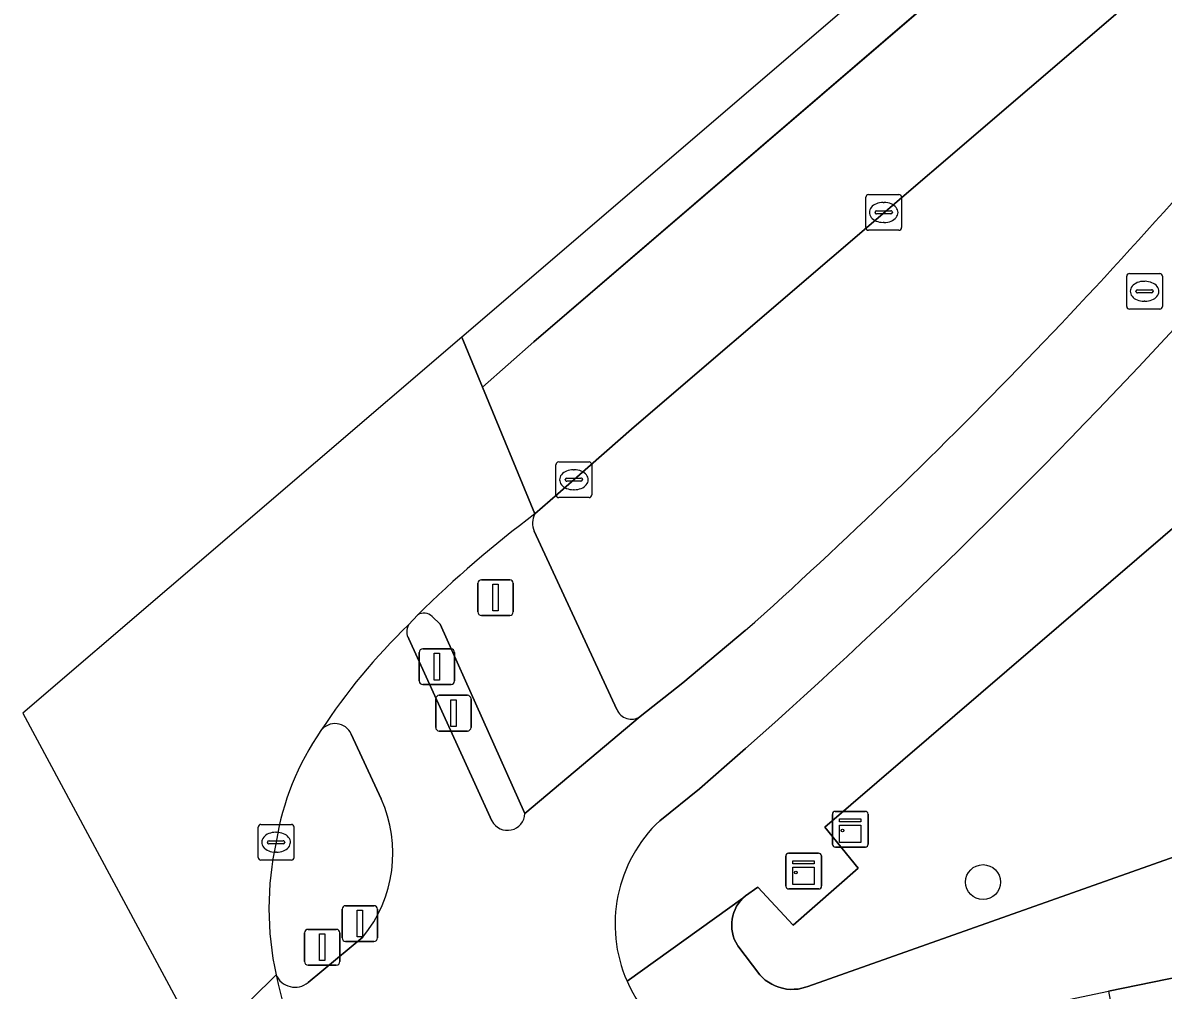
# Model space of a CAD drawing. Extents: x 159217 to 160349, y 381246 to 382172.
# Drawn here: x 159216.68 to 159248.62, y 381262.12 to 381289.22 of the extents above; entities that cross this region are included whole.
import ezdxf

# ---------------------------------------------------------------- set-up
doc = ezdxf.new("R2010")
doc.units = 0
for name, color, linetype in [('IMGEO_Berm_groen', 7, 'Continuous'), ('IMGEO_Boom', 7, 'Continuous'), ('IMGEO_Drukknoppaal', 7, 'Continuous'), ('IMGEO_Fietspad_gesloten', 7, 'Continuous'), ('IMGEO_Groenvoorziening', 7, 'Continuous'), ('IMGEO_Kast', 7, 'Continuous'), ('IMGEO_Kolk', 7, 'Continuous'), ('IMGEO_Rijbaan_lokaal_gesloten', 7, 'Continuous'), ('IMGEO_Rijbaan_regionaal_gesloten', 7, 'Continuous'), ('IMGEO_Rioolput', 7, 'Continuous'), ('IMGEO_Verkeerseiland_gesloten', 7, 'Continuous'), ('IMGEO_Verkeersregelinstallatiepaal', 7, 'Continuous'), ('IMGEO_Voetpad_gesloten', 7, 'Continuous'), ('IMGEO_Voetpad_open', 7, 'Continuous')]:
    doc.layers.add(name, color=color, linetype=linetype)

msp = doc.modelspace()

# ---------------------------------------------------------------- linework, layer by layer
at = {"layer": 'IMGEO_Berm_groen'}
for points in [[(159308.559, 381341.983), (159233.805, 381277.906), (159231.671, 381276.03), (159231.026, 381275.463)], [(159231.006, 381274.98), (159233.315, 381269.99)], [(159233.97, 381269.785), (159235.164, 381270.737), (159236.917, 381272.194)]]:
    msp.add_lwpolyline(points, dxfattribs=at)
for centre, radius, start, end in [((159137.884, 381382.876), 148.519, 311.82072, 320.53207), ((159231.481, 381275.202), 0.524, 150.1702, 205.0875), ((159233.728, 381270.16), 0.446, 202.3584, 302.8838)]:
    msp.add_arc(centre, radius, start, end, dxfattribs=at)
at = {"layer": 'IMGEO_Boom'}
msp.add_circle((159243.574, 381265.15), 0.489, dxfattribs=at)
at = {"layer": 'IMGEO_Drukknoppaal'}
for p, q in [((159228.246, 381269.483), (159228.246, 381270.283)), ((159228.246, 381270.283), (159228.246, 381269.483)), ((159228.346, 381270.383), (159229.136, 381270.383)), ((159229.136, 381270.383), (159228.346, 381270.383)), ((159229.236, 381270.283), (159229.236, 381269.483)), ((159229.236, 381269.483), (159229.236, 381270.283)), ((159229.136, 381269.383), (159228.346, 381269.383)), ((159228.346, 381269.383), (159229.136, 381269.383)), ((159225.724, 381264.489), (159226.514, 381264.489)), ((159226.514, 381264.489), (159225.724, 381264.489)), ((159225.624, 381263.589), (159225.624, 381264.389)), ((159225.624, 381264.389), (159225.624, 381263.589)), ((159226.614, 381264.389), (159226.614, 381263.589)), ((159226.614, 381263.589), (159226.614, 381264.389)), ((159226.514, 381263.489), (159225.724, 381263.489)), ((159225.724, 381263.489), (159226.514, 381263.489))]:
    msp.add_line(p, q, dxfattribs=at)
for points in [[(159228.666, 381270.258), (159228.816, 381270.258), (159228.816, 381269.508), (159228.666, 381269.508), (159228.666, 381270.258)], [(159226.044, 381264.364), (159226.194, 381264.364), (159226.194, 381263.614), (159226.044, 381263.614), (159226.044, 381264.364)]]:
    msp.add_lwpolyline(points, dxfattribs=at)
for centre, start, end in [((159228.346, 381270.283), 90, 180), ((159228.346, 381270.283), 90, 180), ((159229.136, 381270.283), 0, 90), ((159229.136, 381270.283), 360, 90), ((159228.346, 381269.483), 180, 270), ((159228.346, 381269.483), 180, 270), ((159229.136, 381269.483), 270, 0), ((159229.136, 381269.483), 270, 0), ((159225.724, 381264.389), 90, 180), ((159225.724, 381264.389), 90, 180), ((159226.514, 381264.389), 0, 90), ((159226.514, 381264.389), 360, 90), ((159225.724, 381263.589), 180, 270), ((159225.724, 381263.589), 180, 270), ((159226.514, 381263.589), 270, 0), ((159226.514, 381263.589), 270, 0)]:
    msp.add_arc(centre, 0.1, start, end, dxfattribs=at)
at = {"layer": 'IMGEO_Fietspad_gesloten'}
for points in [[(159236.917, 381272.194), (159235.164, 381270.737), (159233.97, 381269.785), (159230.743, 381267.073)], [(159229.82, 381266.865), (159229.341, 381267.914), (159227.493, 381271.962)], [(159225.878, 381269.298), (159226.718, 381267.483)], [(159234.523, 381266.87), (159235.636, 381267.76), (159236.395, 381268.432), (159236.924, 381268.89)], [(159226.21, 381263.611), (159224.671, 381262.336)]]:
    msp.add_lwpolyline(points, dxfattribs=at)
for centre, radius, start, end in [((159137.884, 381382.876), 148.519, 311.82072, 320.53207), ((159122.594, 381397.588), 172.147, 311.61667, 317.45434), ((159239.393, 381259.994), 17.164, 133.9334, 146.7914), ((159227.814, 381272.165), 0.38, 150.2399, 212.3905), ((159225.427, 381269.097), 0.494, 23.9884, 143.0636), ((159223.351, 381265.955), 3.697, 320.6465, 24.4047), ((159230.255, 381267.089), 0.489, 207.2494, 358.1498), ((159237.249, 381263.971), 3.98, 133.2331, 203.6672), ((159224.305, 381262.78), 0.575, 203.2381, 309.4749), ((159235.759, 381265.061), 12.242, 191.824, 211.8637), ((159237.25, 381263.973), 3.982, 203.6954, 283.9533)]:
    msp.add_arc(centre, radius, start, end, dxfattribs=at)
at = {"layer": 'IMGEO_Groenvoorziening'}
msp.add_lwpolyline([(159263.966, 381288.021), (159239.139, 381266.693), (159240.074, 381265.543), (159238.252, 381263.939), (159237.264, 381265.009), (159236.918, 381264.763), (159236.848, 381264.699), (159236.783, 381264.629), (159236.725, 381264.553), (159236.674, 381264.472), (159236.631, 381264.387), (159236.595, 381264.299), (159236.568, 381264.208), (159236.548, 381264.114), (159236.537, 381264.02), (159236.535, 381263.925), (159236.541, 381263.829), (159236.555, 381263.735), (159236.578, 381263.643), (159236.609, 381263.553), (159236.648, 381263.466), (159236.695, 381263.382), (159236.703, 381263.369), (159237.319, 381262.556), (159237.394, 381262.478), (159237.476, 381262.407), (159237.564, 381262.343), (159237.658, 381262.288), (159237.756, 381262.241), (159237.857, 381262.203), (159237.962, 381262.174), (159238.069, 381262.155), (159238.177, 381262.145), (159238.286, 381262.146), (159238.394, 381262.155), (159238.501, 381262.175), (159238.605, 381262.204), (159238.668, 381262.226), (159268.606, 381272.822)], dxfattribs=at)
at = {"layer": 'IMGEO_Kast'}
for p, q in [((159239.356, 381266.207), (159239.356, 381267.048)), ((159239.356, 381267.048), (159239.356, 381266.207)), ((159239.431, 381267.132), (159240.272, 381267.132)), ((159240.272, 381267.132), (159239.431, 381267.132)), ((159240.356, 381267.057), (159240.356, 381266.216)), ((159240.356, 381266.216), (159240.356, 381267.057)), ((159240.281, 381266.132), (159239.44, 381266.132)), ((159239.44, 381266.132), (159240.281, 381266.132)), ((159238.05, 381265.033), (159238.05, 381265.874)), ((159238.05, 381265.874), (159238.05, 381265.033)), ((159238.125, 381265.958), (159238.966, 381265.958)), ((159238.966, 381265.958), (159238.125, 381265.958)), ((159239.05, 381265.883), (159239.05, 381265.042)), ((159239.05, 381265.042), (159239.05, 381265.883)), ((159238.975, 381264.958), (159238.134, 381264.958)), ((159238.134, 381264.958), (159238.975, 381264.958))]:
    msp.add_line(p, q, dxfattribs=at)
for points in [[(159239.551, 381266.922), (159240.151, 381266.922), (159240.151, 381266.837), (159239.551, 381266.837), (159239.551, 381266.922)], [(159239.551, 381266.747), (159240.151, 381266.747), (159240.151, 381266.258), (159239.551, 381266.258), (159239.551, 381266.747)], [(159238.245, 381265.748), (159238.845, 381265.748), (159238.845, 381265.663), (159238.245, 381265.663), (159238.245, 381265.748)], [(159238.245, 381265.573), (159238.845, 381265.573), (159238.845, 381265.084), (159238.245, 381265.084), (159238.245, 381265.573)]]:
    msp.add_lwpolyline(points, dxfattribs=at)
for centre in [(159239.635, 381266.596), (159238.329, 381265.422)]:
    msp.add_circle(centre, 0.0377, dxfattribs=at)
for centre, start, end in [((159239.434, 381267.054), 92.4484, 184.2845), ((159239.434, 381267.054), 92.4484, 184.2845), ((159240.278, 381267.054), 2.4484, 94.2845), ((159240.278, 381267.054), 2.4484, 94.2845), ((159239.434, 381266.21), 182.4484, 274.2845), ((159239.434, 381266.21), 182.4484, 274.2845), ((159240.278, 381266.21), 272.4484, 4.2845), ((159240.278, 381266.21), 272.4484, 4.2845), ((159238.128, 381265.88), 92.4484, 184.2845), ((159238.128, 381265.88), 92.4484, 184.2845), ((159238.972, 381265.88), 2.4484, 94.2845), ((159238.972, 381265.88), 2.4484, 94.2845), ((159238.128, 381265.036), 182.4484, 274.2845), ((159238.128, 381265.036), 182.4484, 274.2845), ((159238.972, 381265.036), 272.4484, 4.2845), ((159238.972, 381265.036), 272.4484, 4.2845)]:
    msp.add_arc(centre, 0.0779, start, end, dxfattribs=at)
at = {"layer": 'IMGEO_Kolk'}
for p, q in [((159240.291, 381283.485), (159240.291, 381284.337)), ((159240.366, 381284.411), (159241.218, 381284.411)), ((159241.292, 381284.337), (159241.292, 381283.485)), ((159240.593, 381283.954), (159240.991, 381283.954)), ((159240.779, 381284.191), (159240.804, 381284.191)), ((159240.55, 381283.905), (159240.55, 381283.917)), ((159240.988, 381283.868), (159240.59, 381283.868)), ((159240.802, 381283.631), (159240.777, 381283.631)), ((159241.034, 381283.917), (159241.034, 381283.905)), ((159241.218, 381283.411), (159240.366, 381283.411)), ((159231.69, 381276.922), (159232.542, 381276.922)), ((159231.615, 381275.996), (159231.615, 381276.848)), ((159232.103, 381276.702), (159232.128, 381276.702)), ((159232.616, 381276.848), (159232.616, 381275.996)), ((159231.874, 381276.416), (159231.874, 381276.428)), ((159232.312, 381276.379), (159231.914, 381276.379)), ((159231.917, 381276.465), (159232.315, 381276.465)), ((159232.358, 381276.428), (159232.358, 381276.416)), ((159232.126, 381276.142), (159232.101, 381276.142)), ((159232.542, 381275.922), (159231.69, 381275.922)), ((159223.277, 381265.839), (159223.277, 381266.691)), ((159223.352, 381266.765), (159224.204, 381266.765)), ((159224.278, 381266.691), (159224.278, 381265.839)), ((159223.765, 381266.545), (159223.79, 381266.545)), ((159223.536, 381266.259), (159223.536, 381266.271)), ((159223.974, 381266.222), (159223.576, 381266.222)), ((159223.579, 381266.308), (159223.977, 381266.308)), ((159224.02, 381266.271), (159224.02, 381266.259)), ((159224.204, 381265.765), (159223.352, 381265.765)), ((159223.788, 381265.985), (159223.763, 381265.985))]:
    msp.add_line(p, q, dxfattribs=at)
for points in [[(159240.291, 381283.485), (159240.291, 381284.337)], [(159240.366, 381284.411), (159241.218, 381284.411)], [(159241.292, 381284.337), (159241.292, 381283.485)], [(159241.218, 381283.411), (159240.366, 381283.411)], [(159231.69, 381276.922), (159232.542, 381276.922)], [(159231.615, 381275.996), (159231.615, 381276.848)], [(159232.616, 381276.848), (159232.616, 381275.996)], [(159232.542, 381275.922), (159231.69, 381275.922)], [(159223.277, 381265.839), (159223.277, 381266.691)], [(159223.352, 381266.765), (159224.204, 381266.765)], [(159224.278, 381266.691), (159224.278, 381265.839)], [(159224.204, 381265.765), (159223.352, 381265.765)]]:
    msp.add_lwpolyline(points, dxfattribs=at)
for centre, radius, start, end in [((159240.368, 381284.335), 0.0765, 91.552, 178.448), ((159240.368, 381284.335), 0.0765, 91.552, 178.448), ((159241.216, 381284.335), 0.0765, 1.552, 88.448), ((159241.216, 381284.335), 0.0765, 1.552, 88.448), ((159240.59, 381283.914), 0.0403, 85.8775, 175.7526), ((159240.995, 381283.916), 0.0386, 1.7309, 96.639), ((159240.587, 381283.904), 0.0366, 178.938, 274.7102), ((159240.991, 381283.911), 0.043, 264.8664, 352.4533), ((159240.368, 381283.487), 0.0765, 181.552, 268.448), ((159240.368, 381283.487), 0.0765, 181.552, 268.448), ((159241.216, 381283.487), 0.0765, 271.552, 358.448), ((159241.216, 381283.487), 0.0765, 271.552, 358.448), ((159231.692, 381276.846), 0.0765, 91.552, 178.448), ((159231.692, 381276.846), 0.0765, 91.552, 178.448), ((159232.54, 381276.846), 0.0765, 1.552, 88.448), ((159232.54, 381276.846), 0.0765, 1.552, 88.448), ((159231.914, 381276.425), 0.0403, 85.8775, 175.7526), ((159231.911, 381276.415), 0.0366, 178.938, 274.7102), ((159232.315, 381276.422), 0.043, 264.8664, 352.4533), ((159232.319, 381276.427), 0.0386, 1.7309, 96.639), ((159231.692, 381275.998), 0.0765, 181.552, 268.448), ((159231.692, 381275.998), 0.0765, 181.552, 268.448), ((159232.54, 381275.998), 0.0765, 271.552, 358.448), ((159232.54, 381275.998), 0.0765, 271.552, 358.448), ((159223.354, 381266.689), 0.0765, 91.552, 178.448), ((159223.354, 381266.689), 0.0765, 91.552, 178.448), ((159224.202, 381266.689), 0.0765, 1.552, 88.448), ((159224.202, 381266.689), 0.0765, 1.552, 88.448), ((159223.576, 381266.268), 0.0403, 85.8775, 175.7526), ((159223.573, 381266.258), 0.0366, 178.938, 274.7102), ((159223.977, 381266.265), 0.043, 264.8664, 352.4533), ((159223.981, 381266.27), 0.0386, 1.7309, 96.639), ((159223.354, 381265.841), 0.0765, 181.552, 268.448), ((159223.354, 381265.841), 0.0765, 181.552, 268.448), ((159224.202, 381265.841), 0.0765, 271.552, 358.448), ((159224.202, 381265.841), 0.0765, 271.552, 358.448)]:
    msp.add_arc(centre, radius, start, end, dxfattribs=at)
for centre, major_axis, ratio, start_param, end_param in [((159240.778, 381283.911), (-0.387, 0.002), 0.722429, 4.712389, 7.853982), ((159240.803, 381283.911), (-0.39, 0.002), 0.717154, 1.570796, 4.712389), ((159232.102, 381276.422), (-0.387, 0.002), 0.722429, 4.712389, 7.853982), ((159232.127, 381276.422), (-0.39, 0.002), 0.717154, 1.570796, 4.712389), ((159223.764, 381266.265), (-0.387, 0.002), 0.722429, 4.712389, 7.853982), ((159223.789, 381266.265), (-0.39, 0.002), 0.717154, 1.570796, 4.712389)]:
    msp.add_ellipse(centre, major_axis=major_axis, ratio=ratio, start_param=start_param, end_param=end_param, dxfattribs=at)
at = {"layer": 'IMGEO_Rijbaan_lokaal_gesloten'}
for points in [[(159265.705, 381267.725), (159261.895, 381266.336), (159256.222, 381264.321), (159253.824, 381263.654), (159251.326, 381263.027), (159249.136, 381262.516), (159247.09, 381262.098), (159247.523, 381259.754)], [(159223.777, 381262.553), (159221.719, 381260.512), (159225.857, 381252.808)]]:
    msp.add_lwpolyline(points, dxfattribs=at)
msp.add_arc((159235.759, 381265.061), 12.242, 191.824, 211.8637, dxfattribs=at)
at = {"layer": 'IMGEO_Rijbaan_regionaal_gesloten'}
msp.add_lwpolyline([(159228.975, 381280.421), (159229.556, 381279.016), (159230.993, 381280.283), (159257.871, 381303.377), (159275.726, 381318.676), (159298.757, 381338.404), (159324.046, 381360.145), (159356.713, 381388.171), (159392.4, 381418.769), (159416.187, 381439.228), (159422.086, 381444.356), (159436.866, 381457.249), (159457.404, 381475.301), (159486.523, 381501.565), (159504.485, 381518.126), (159518.714, 381531.585), (159532.766, 381545.256), (159538.334, 381550.862), (159538.89, 381551.435), (159537.905, 381552.349), (159489.887, 381508.356), (159416.77, 381441.367), (159306.518, 381346.877)], close=True, dxfattribs=at)
for points in [[(159392.4, 381418.769), (159356.713, 381388.171), (159324.046, 381360.145), (159298.757, 381338.404), (159275.726, 381318.676), (159257.871, 381303.377), (159230.993, 381280.283), (159229.556, 381279.016), (159231.026, 381275.463), (159231.671, 381276.03), (159233.805, 381277.906), (159308.559, 381341.983), (159311.981, 381344.917), (159314.99, 381347.48), (159368.742, 381393.618), (159418.061, 381436.145)], [(159231.026, 381275.463), (159229.556, 381279.016), (159228.975, 381280.421), (159216.684, 381269.887)], [(159227.484, 381272.354), (159227.742, 381272.637)], [(159216.684, 381269.887), (159221.719, 381260.512), (159223.777, 381262.553)]]:
    msp.add_lwpolyline(points, dxfattribs=at)
for centre, radius, start, end in [((159249.721, 381250.418), 31.253, 126.7386, 134.6877), ((159239.393, 381259.994), 17.164, 133.9334, 146.7914), ((159231.237, 381265.092), 7.55, 145.2622, 171.0593), ((159232.224, 381264.407), 8.648, 167.5923, 192.3769)]:
    msp.add_arc(centre, radius, start, end, dxfattribs=at)
at = {"layer": 'IMGEO_Rioolput'}
for p, q in [((159247.596, 381281.275), (159247.596, 381282.127)), ((159247.671, 381282.201), (159248.523, 381282.201)), ((159248.597, 381282.127), (159248.597, 381281.275)), ((159247.855, 381281.695), (159247.855, 381281.707)), ((159247.898, 381281.744), (159248.296, 381281.744)), ((159248.084, 381281.981), (159248.109, 381281.981)), ((159248.339, 381281.707), (159248.339, 381281.695)), ((159248.293, 381281.658), (159247.895, 381281.658)), ((159248.107, 381281.421), (159248.082, 381281.421)), ((159248.523, 381281.201), (159247.671, 381281.201))]:
    msp.add_line(p, q, dxfattribs=at)
for points in [[(159247.596, 381281.275), (159247.596, 381282.127)], [(159247.671, 381282.201), (159248.523, 381282.201)], [(159248.597, 381282.127), (159248.597, 381281.275)], [(159248.523, 381281.201), (159247.671, 381281.201)]]:
    msp.add_lwpolyline(points, dxfattribs=at)
for centre, radius, start, end in [((159247.673, 381282.125), 0.0765, 91.552, 178.448), ((159247.673, 381282.125), 0.0765, 91.552, 178.448), ((159248.521, 381282.125), 0.0765, 1.552, 88.448), ((159248.521, 381282.125), 0.0765, 1.552, 88.448), ((159247.895, 381281.704), 0.0403, 85.8775, 175.7526), ((159247.892, 381281.694), 0.0366, 178.938, 274.7102), ((159248.296, 381281.701), 0.043, 264.8664, 352.4533), ((159248.3, 381281.706), 0.0386, 1.7309, 96.639), ((159247.673, 381281.277), 0.0765, 181.552, 268.448), ((159247.673, 381281.277), 0.0765, 181.552, 268.448), ((159248.521, 381281.277), 0.0765, 271.552, 358.448), ((159248.521, 381281.277), 0.0765, 271.552, 358.448)]:
    msp.add_arc(centre, radius, start, end, dxfattribs=at)
for centre, major_axis, ratio, start_param, end_param in [((159248.083, 381281.701), (-0.387, 0.002), 0.722429, 4.712389, 7.853982), ((159248.108, 381281.701), (-0.39, 0.002), 0.717154, 1.570796, 4.712389)]:
    msp.add_ellipse(centre, major_axis=major_axis, ratio=ratio, start_param=start_param, end_param=end_param, dxfattribs=at)
at = {"layer": 'IMGEO_Verkeerseiland_gesloten'}
for points in [[(159227.742, 381272.637), (159227.484, 381272.354)], [(159230.743, 381267.073), (159228.373, 381272.38), (159228.145, 381272.593)], [(159227.493, 381271.962), (159229.341, 381267.914), (159229.82, 381266.865)], [(159226.718, 381267.483), (159225.878, 381269.298)], [(159224.671, 381262.336), (159226.21, 381263.611)]]:
    msp.add_lwpolyline(points, dxfattribs=at)
for centre, radius, start, end in [((159227.916, 381272.36), 0.327, 45.463, 122.0752), ((159227.814, 381272.165), 0.38, 150.2399, 212.3905), ((159225.427, 381269.097), 0.494, 23.9884, 143.0636), ((159231.237, 381265.092), 7.55, 145.2622, 171.0593), ((159223.351, 381265.955), 3.697, 320.6465, 24.4047), ((159230.255, 381267.089), 0.489, 207.2494, 358.1498), ((159232.224, 381264.407), 8.648, 167.5923, 192.3769), ((159224.305, 381262.78), 0.575, 203.2381, 309.4749)]:
    msp.add_arc(centre, radius, start, end, dxfattribs=at)
at = {"layer": 'IMGEO_Verkeersregelinstallatiepaal'}
for p, q in [((159229.428, 381272.721), (159229.428, 381273.521)), ((159229.428, 381273.521), (159229.428, 381272.721)), ((159229.528, 381273.621), (159230.318, 381273.621)), ((159230.318, 381273.621), (159229.528, 381273.621)), ((159230.418, 381273.521), (159230.418, 381272.721)), ((159230.418, 381272.721), (159230.418, 381273.521)), ((159230.318, 381272.621), (159229.528, 381272.621)), ((159229.528, 381272.621), (159230.318, 381272.621)), ((159227.785, 381270.784), (159227.785, 381271.584)), ((159227.785, 381271.584), (159227.785, 381270.784)), ((159227.885, 381271.684), (159228.675, 381271.684)), ((159228.675, 381271.684), (159227.885, 381271.684)), ((159228.775, 381271.584), (159228.775, 381270.784)), ((159228.775, 381270.784), (159228.775, 381271.584)), ((159228.675, 381270.684), (159227.885, 381270.684)), ((159227.885, 381270.684), (159228.675, 381270.684)), ((159224.673, 381263.826), (159225.463, 381263.826)), ((159225.463, 381263.826), (159224.673, 381263.826)), ((159224.573, 381262.926), (159224.573, 381263.726)), ((159224.573, 381263.726), (159224.573, 381262.926)), ((159225.563, 381263.726), (159225.563, 381262.926)), ((159225.563, 381262.926), (159225.563, 381263.726)), ((159225.463, 381262.826), (159224.673, 381262.826)), ((159224.673, 381262.826), (159225.463, 381262.826))]:
    msp.add_line(p, q, dxfattribs=at)
for points in [[(159229.848, 381273.496), (159229.998, 381273.496), (159229.998, 381272.746), (159229.848, 381272.746), (159229.848, 381273.496)], [(159228.205, 381271.559), (159228.355, 381271.559), (159228.355, 381270.809), (159228.205, 381270.809), (159228.205, 381271.559)], [(159224.993, 381263.701), (159225.143, 381263.701), (159225.143, 381262.951), (159224.993, 381262.951), (159224.993, 381263.701)]]:
    msp.add_lwpolyline(points, dxfattribs=at)
for centre, start, end in [((159229.528, 381273.521), 90, 180), ((159229.528, 381273.521), 90, 180), ((159230.318, 381273.521), 0, 90), ((159230.318, 381273.521), 360, 90), ((159229.528, 381272.721), 180, 270), ((159229.528, 381272.721), 180, 270), ((159230.318, 381272.721), 270, 0), ((159230.318, 381272.721), 270, 0), ((159227.885, 381271.584), 90, 180), ((159227.885, 381271.584), 90, 180), ((159228.675, 381271.584), 0, 90), ((159228.675, 381271.584), 360, 90), ((159227.885, 381270.784), 180, 270), ((159227.885, 381270.784), 180, 270), ((159228.675, 381270.784), 270, 0), ((159228.675, 381270.784), 270, 0), ((159224.673, 381263.726), 90, 180), ((159224.673, 381263.726), 90, 180), ((159225.463, 381263.726), 0, 90), ((159225.463, 381263.726), 360, 90), ((159224.673, 381262.926), 180, 270), ((159224.673, 381262.926), 180, 270), ((159225.463, 381262.926), 270, 0), ((159225.463, 381262.926), 270, 0)]:
    msp.add_arc(centre, 0.1, start, end, dxfattribs=at)
at = {"layer": 'IMGEO_Voetpad_gesloten'}
for points in [[(159233.315, 381269.99), (159231.006, 381274.98)], [(159228.145, 381272.593), (159228.373, 381272.38), (159230.743, 381267.073), (159233.97, 381269.785)]]:
    msp.add_lwpolyline(points, dxfattribs=at)
for centre, radius, start, end in [((159249.721, 381250.418), 31.253, 126.7386, 134.6877), ((159231.481, 381275.202), 0.524, 150.1702, 205.0875), ((159227.916, 381272.36), 0.327, 45.463, 122.0752), ((159233.728, 381270.16), 0.446, 202.3584, 302.8838)]:
    msp.add_arc(centre, radius, start, end, dxfattribs=at)
at = {"layer": 'IMGEO_Voetpad_open'}
for points in [[(159233.604, 381262.373), (159236.848, 381264.699), (159236.918, 381264.763), (159237.264, 381265.009), (159238.252, 381263.939), (159240.074, 381265.543), (159239.139, 381266.693), (159263.966, 381288.021)], [(159268.606, 381272.822), (159238.668, 381262.226), (159238.605, 381262.204), (159238.501, 381262.175), (159238.394, 381262.155), (159238.286, 381262.146), (159238.177, 381262.145), (159238.069, 381262.155), (159237.962, 381262.174), (159237.857, 381262.203), (159237.756, 381262.241), (159237.658, 381262.288), (159237.564, 381262.343), (159237.476, 381262.407), (159237.394, 381262.478), (159237.319, 381262.556), (159236.703, 381263.369), (159236.695, 381263.382), (159236.648, 381263.466), (159236.609, 381263.553), (159236.578, 381263.643), (159236.555, 381263.735), (159236.541, 381263.829), (159236.535, 381263.925), (159236.537, 381264.02), (159236.548, 381264.114), (159236.568, 381264.208), (159236.595, 381264.299), (159236.631, 381264.387), (159236.674, 381264.472), (159236.725, 381264.553), (159236.783, 381264.629), (159236.848, 381264.699), (159233.604, 381262.373)], [(159236.924, 381268.89), (159236.395, 381268.432), (159235.636, 381267.76), (159234.523, 381266.87)], [(159238.21, 381260.109), (159242.605, 381261.15), (159247.09, 381262.098), (159249.136, 381262.516), (159251.326, 381263.027), (159253.824, 381263.654), (159256.222, 381264.321), (159261.895, 381266.336)]]:
    msp.add_lwpolyline(points, dxfattribs=at)
for centre, radius, start, end in [((159122.594, 381397.588), 172.147, 311.61667, 317.45434), ((159237.249, 381263.971), 3.98, 133.2331, 203.6672), ((159237.25, 381263.973), 3.982, 203.6954, 283.9533)]:
    msp.add_arc(centre, radius, start, end, dxfattribs=at)

doc.saveas('drawing.dxf')
